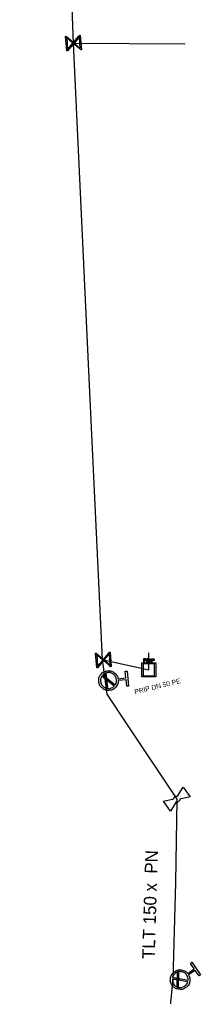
# Model space of a CAD drawing. Extents: x -643842 to -636370, y -1119190 to -1110210.
# Drawn here: x -641837 to -641818.3, y -1112626.4 to -1112525.9 of the extents above; entities that cross this region are included whole.
import ezdxf

# ---------------------------------------------------------------- set-up
doc = ezdxf.new("R2010")
doc.units = 0
for name, color, linetype in [('22', 7, 'Continuous'), ('Default', 7, 'Continuous'), ('Level 16', 7, 'Continuous'), ('Level 18', 7, 'Continuous'), ('Level 20', 7, 'Continuous'), ('Level 21', 7, 'Continuous'), ('Level 23', 7, 'Continuous'), ('Level 28', 7, 'Continuous'), ('Level 33', 7, 'Continuous')]:
    doc.layers.add(name, color=color, linetype=linetype)

msp = doc.modelspace()

# ---------------------------------------------------------------- linework, layer by layer
at = {"layer": 'Default'}
for points in [[(-641824.04, -1112591.66), (-641824, -1112591.66), (-641823.98, -1112591.67), (-641823.96, -1112591.67), (-641823.94, -1112591.69), (-641823.92, -1112591.7), (-641823.91, -1112591.72), (-641823.9, -1112591.74), (-641823.9, -1112591.77), (-641823.9, -1112591.82), (-641823.93, -1112591.85), (-641823.96, -1112591.88), (-641824.03, -1112591.88)], [(-641824.03, -1112591.84), (-641823.99, -1112591.84), (-641823.97, -1112591.82), (-641823.95, -1112591.8), (-641823.95, -1112591.77), (-641823.95, -1112591.75), (-641823.96, -1112591.73), (-641823.97, -1112591.72), (-641823.99, -1112591.71), (-641824, -1112591.71), (-641824.04, -1112591.71)], [(-641823.65, -1112591.95), (-641823.67, -1112591.92), (-641823.68, -1112591.9), (-641823.69, -1112591.88), (-641823.7, -1112591.88), (-641823.71, -1112591.87), (-641823.73, -1112591.87), (-641823.73, -1112591.86), (-641823.75, -1112591.86)], [(-641823.71, -1112591.82), (-641823.67, -1112591.82), (-641823.65, -1112591.82), (-641823.64, -1112591.81), (-641823.63, -1112591.8), (-641823.62, -1112591.78), (-641823.62, -1112591.76), (-641823.62, -1112591.74), (-641823.64, -1112591.72), (-641823.65, -1112591.71), (-641823.69, -1112591.71)], [(-641823.7, -1112591.66), (-641823.65, -1112591.66), (-641823.62, -1112591.67), (-641823.6, -1112591.68), (-641823.58, -1112591.71), (-641823.57, -1112591.73), (-641823.57, -1112591.76), (-641823.57, -1112591.8), (-641823.59, -1112591.83), (-641823.62, -1112591.85), (-641823.67, -1112591.86), (-641823.65, -1112591.87), (-641823.64, -1112591.88), (-641823.62, -1112591.9), (-641823.6, -1112591.93)], [(-641823.24, -1112591.67), (-641823.2, -1112591.67), (-641823.18, -1112591.67), (-641823.16, -1112591.67), (-641823.14, -1112591.69), (-641823.12, -1112591.7), (-641823.11, -1112591.72), (-641823.1, -1112591.74), (-641823.1, -1112591.77), (-641823.1, -1112591.82), (-641823.13, -1112591.85), (-641823.16, -1112591.88), (-641823.23, -1112591.88)], [(-641823.23, -1112591.84), (-641823.19, -1112591.84), (-641823.17, -1112591.82), (-641823.15, -1112591.8), (-641823.15, -1112591.77), (-641823.15, -1112591.75), (-641823.16, -1112591.73), (-641823.17, -1112591.72), (-641823.19, -1112591.71), (-641823.2, -1112591.71), (-641823.23, -1112591.71)], [(-641826.81, -1112593.91), (-641826.8, -1112594.27), (-641827.03, -1112594.56), (-641827.3, -1112594.88), (-641827.71, -1112594.92), (-641828.12, -1112594.96), (-641828.44, -1112594.7), (-641828.76, -1112594.44), (-641828.81, -1112594.03), (-641828.85, -1112593.62), (-641828.59, -1112593.29), (-641828.33, -1112592.97), (-641827.92, -1112592.93), (-641827.5, -1112592.89), (-641827.18, -1112593.15), (-641826.89, -1112593.38), (-641826.83, -1112593.73)], [(-641828.5, -1112593.48), (-641828.65, -1112593.72), (-641828.62, -1112594.01), (-641828.58, -1112594.34), (-641828.32, -1112594.55), (-641828.06, -1112594.77), (-641827.72, -1112594.73), (-641827.44, -1112594.7), (-641827.24, -1112594.51)], [(-641827.12, -1112594.36), (-641826.97, -1112594.13), (-641827, -1112593.84), (-641827.04, -1112593.5), (-641827.3, -1112593.29), (-641827.56, -1112593.08), (-641827.89, -1112593.11), (-641828.18, -1112593.14), (-641828.38, -1112593.34)], [(-641821.08, -1112606.09), (-641821.08, -1112606.04), (-641821.05, -1112605.99), (-641821.02, -1112605.92), (-641820.95, -1112605.87), (-641820.89, -1112605.82), (-641820.8, -1112605.81), (-641820.75, -1112605.8), (-641820.7, -1112605.81)], [(-641820.46, -1112606.14), (-641820.46, -1112606.2), (-641820.48, -1112606.25), (-641820.52, -1112606.32), (-641820.58, -1112606.37), (-641820.65, -1112606.42), (-641820.73, -1112606.43), (-641820.79, -1112606.44), (-641820.84, -1112606.42)], [(-641819.55, -1112624.21), (-641819.37, -1112624.52), (-641819.44, -1112624.88), (-641819.51, -1112625.29), (-641819.86, -1112625.53), (-641820.2, -1112625.76), (-641820.6, -1112625.68), (-641821.01, -1112625.61), (-641821.25, -1112625.27), (-641821.48, -1112624.93), (-641821.41, -1112624.52), (-641821.33, -1112624.11), (-641820.99, -1112623.88), (-641820.65, -1112623.64), (-641820.24, -1112623.72), (-641819.88, -1112623.78), (-641819.65, -1112624.06)], [(-641821.23, -1112624.64), (-641821.25, -1112624.92), (-641821.09, -1112625.16), (-641820.9, -1112625.44), (-641820.57, -1112625.5), (-641820.24, -1112625.56), (-641819.96, -1112625.37), (-641819.72, -1112625.2), (-641819.64, -1112624.94)], [(-641819.61, -1112624.76), (-641819.59, -1112624.48), (-641819.75, -1112624.24), (-641819.94, -1112623.96), (-641820.27, -1112623.9), (-641820.6, -1112623.84), (-641820.88, -1112624.03), (-641821.12, -1112624.19), (-641821.2, -1112624.46)]]:
    msp.add_open_spline(points, degree=3, dxfattribs=at)
at = {"layer": 'Level 16'}
for points in [[(-641830.73, -1112527.5), (-641830.61, -1112529), (-641830.68, -1112529), (-641830.78, -1112528.91), (-641831.41, -1112528.37), (-641832.04, -1112529.11), (-641832.11, -1112529.11), (-641832.23, -1112527.62), (-641832.16, -1112527.61), (-641831.42, -1112528.25), (-641830.88, -1112527.61), (-641830.8, -1112527.51), (-641830.73, -1112527.5)], [(-641832.03, -1112528.95), (-641831.48, -1112528.31), (-641832.12, -1112527.77), (-641832.03, -1112528.95)], [(-641830.81, -1112527.67), (-641831.36, -1112528.3), (-641830.72, -1112528.85), (-641830.81, -1112527.67)], [(-641827.64, -1112591), (-641827.52, -1112592.49), (-641827.59, -1112592.5), (-641827.69, -1112592.41), (-641828.32, -1112591.87), (-641828.95, -1112592.6), (-641829.02, -1112592.61), (-641829.14, -1112591.11), (-641829.07, -1112591.11), (-641828.33, -1112591.74), (-641827.79, -1112591.1), (-641827.71, -1112591), (-641827.64, -1112591)], [(-641828.94, -1112592.45), (-641828.39, -1112591.81), (-641829.03, -1112591.26), (-641828.94, -1112592.45)], [(-641827.72, -1112591.16), (-641828.27, -1112591.8), (-641827.63, -1112592.34), (-641827.72, -1112591.16)], [(-641828.09, -1112593.15), (-641827.9, -1112594.64), (-641827.99, -1112594.65), (-641828.19, -1112593.17), (-641828.09, -1112593.15)], [(-641820.61, -1112623.95), (-641820.64, -1112625.45), (-641820.73, -1112625.45), (-641820.7, -1112623.95), (-641820.61, -1112623.95)]]:
    msp.add_lwpolyline(points, dxfattribs=at)
at = {"layer": 'Level 18'}
for points in [[(-641822.95, -1112592.09), (-641822.95, -1112593.54), (-641824.37, -1112593.54), (-641824.37, -1112592.09), (-641822.95, -1112592.09)], [(-641824.25, -1112592.21), (-641824.25, -1112593.42), (-641823.07, -1112593.42), (-641823.07, -1112592.21), (-641824.25, -1112592.21)], [(-641824.17, -1112592.02), (-641824.17, -1112591.66), (-641824.04, -1112591.66)], [(-641824.03, -1112591.88), (-641824.13, -1112591.88), (-641824.13, -1112592.02), (-641824.17, -1112592.02)], [(-641824.04, -1112591.71), (-641824.13, -1112591.71), (-641824.13, -1112591.84)], [(-641824.13, -1112591.84), (-641824.03, -1112591.84)], [(-641823.85, -1112592.02), (-641823.85, -1112591.66), (-641823.7, -1112591.66)], [(-641823.75, -1112591.86), (-641823.81, -1112591.86), (-641823.81, -1112592.02), (-641823.85, -1112592.02)], [(-641823.69, -1112591.71), (-641823.81, -1112591.71), (-641823.81, -1112591.82)], [(-641823.81, -1112591.82), (-641823.71, -1112591.82)], [(-641823.6, -1112591.93), (-641823.54, -1112592.02), (-641823.6, -1112592.02), (-641823.65, -1112591.95)], [(-641823.49, -1112592.03), (-641823.49, -1112591.67), (-641823.44, -1112591.67), (-641823.44, -1112592.03), (-641823.49, -1112592.03)], [(-641823.37, -1112592.03), (-641823.37, -1112591.67), (-641823.24, -1112591.67)], [(-641823.23, -1112591.88), (-641823.33, -1112591.88), (-641823.33, -1112592.03), (-641823.37, -1112592.03)], [(-641823.23, -1112591.71), (-641823.33, -1112591.71), (-641823.33, -1112591.84)], [(-641823.33, -1112591.84), (-641823.23, -1112591.84)]]:
    msp.add_lwpolyline(points, dxfattribs=at)
at = {"layer": 'Level 21'}
for points in [[(-641836.98, -1112444.06), (-641835.95, -1112454.2), (-641832.28, -1112507.84), (-641832.2, -1112508.33), (-641831.47, -1112528.32), (-641829.81, -1112563.51), (-641828.48, -1112591.77), (-641828.2, -1112593.77), (-641827.99, -1112595.32), (-641825.74, -1112598.69), (-641820.77, -1112606.12), (-641820.89, -1112614.72), (-641821.19, -1112624.68), (-641821.21, -1112625.3)], [(-641821.54, -1112628.44), (-641821.21, -1112625.3)]]:
    msp.add_lwpolyline(points, dxfattribs=at)
at = {"layer": 'Level 23'}
for points in [[(-641831.47, -1112528.32), (-641831.42, -1112528.31), (-641819.91, -1112528.37)], [(-641828.48, -1112591.77), (-641828.33, -1112591.8), (-641823.66, -1112592.81), (-641823.66, -1112591.06)], [(-641827.81, -1112593.92), (-641828.04, -1112593.9), (-641828.2, -1112593.77)], [(-641820.42, -1112624.7), (-641820.67, -1112624.7), (-641821.19, -1112624.68)]]:
    msp.add_lwpolyline(points, dxfattribs=at)
at = {"layer": 'Level 28'}
for points in [[(-641820.7, -1112605.81), (-641820.13, -1112604.88)], [(-641820.13, -1112604.88), (-641819.39, -1112605.89), (-641820.46, -1112606.14)], [(-641820.84, -1112606.42), (-641821.41, -1112607.36), (-641822.15, -1112606.35), (-641821.08, -1112606.09)]]:
    msp.add_lwpolyline(points, dxfattribs=at)
at = {"layer": 'Level 33'}
for points in [[(-641827.24, -1112594.51), (-641828.5, -1112593.48)], [(-641828.38, -1112593.34), (-641827.12, -1112594.36)], [(-641826.83, -1112593.73), (-641826.01, -1112593.65), (-641826.08, -1112592.96), (-641825.9, -1112592.94), (-641825.74, -1112594.5), (-641825.92, -1112594.51), (-641825.99, -1112593.83), (-641826.81, -1112593.91)], [(-641819.65, -1112624.06), (-641818.98, -1112623.6), (-641819.37, -1112623.03), (-641819.22, -1112622.92), (-641818.33, -1112624.21), (-641818.48, -1112624.32), (-641818.87, -1112623.75), (-641819.55, -1112624.21)], [(-641819.64, -1112624.94), (-641821.23, -1112624.64)], [(-641821.2, -1112624.46), (-641819.61, -1112624.76)]]:
    msp.add_lwpolyline(points, dxfattribs=at)

# ---------------------------------------------------------------- texts
at = {"layer": '22'}
msp.add_text('PRIP DN 50 PE', height=0.5, rotation=13.896, dxfattribs=at).set_placement((-641825.07, -1112595.34))
at = {"layer": 'Level 20'}
msp.add_text('TLT 150 x  PN ', height=1.3, rotation=88.2844, dxfattribs=at).set_placement((-641823.05, -1112622.6))

doc.saveas('drawing.dxf')
